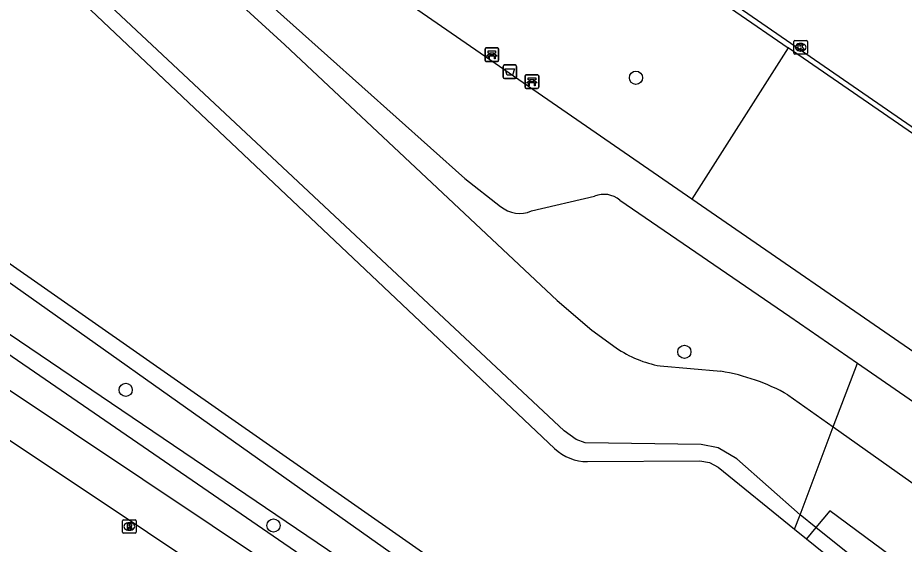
# Model space of a CAD drawing. Extents: x 162812 to 163818, y 381639 to 382470.
# Drawn here: x 163219.3 to 163284.9, y 381864.8 to 381903.8 of the extents above; entities that cross this region are included whole.
import ezdxf

# ---------------------------------------------------------------- set-up
doc = ezdxf.new("R2010")
doc.units = 0
for name, color, linetype in [('IMGEO_Afvalbak', 7, 'Continuous'), ('IMGEO_Bank', 7, 'Continuous'), ('IMGEO_Boom', 7, 'Continuous'), ('IMGEO_Groenvoorziening', 7, 'Continuous'), ('IMGEO_Kolk', 7, 'Continuous'), ('IMGEO_Meer_plas_ven_vijver', 7, 'Continuous'), ('IMGEO_Oever', 7, 'Continuous'), ('IMGEO_Rijbaan_lokaal_gesloten', 7, 'Continuous'), ('IMGEO_Rijbaan_lokaal_open', 7, 'Continuous'), ('IMGEO_Rioolput', 7, 'Continuous'), ('IMGEO_Voetpad_gesloten', 7, 'Continuous')]:
    doc.layers.add(name, color=color, linetype=linetype)

msp = doc.modelspace()

# ---------------------------------------------------------------- linework, layer by layer
at = {"layer": 'IMGEO_Afvalbak'}
for p, q in [((163255.242, 381899.431), (163255.242, 381900.231)), ((163255.242, 381900.231), (163255.242, 381899.431)), ((163255.342, 381900.331), (163256.132, 381900.331)), ((163256.132, 381900.331), (163255.342, 381900.331)), ((163256.232, 381900.231), (163256.232, 381899.431)), ((163256.232, 381899.431), (163256.232, 381900.231)), ((163256.132, 381899.331), (163255.342, 381899.331)), ((163255.342, 381899.331), (163256.132, 381899.331))]:
    msp.add_line(p, q, dxfattribs=at)
msp.add_lwpolyline([(163255.385, 381900.045), (163256.089, 381900.045), (163255.94, 381899.575), (163255.534, 381899.575), (163255.385, 381900.045)], dxfattribs=at)
for centre, start, end in [((163255.342, 381900.231), 90, 180), ((163255.342, 381900.231), 90, 180), ((163256.132, 381900.231), 0, 90), ((163256.132, 381900.231), 360, 90), ((163255.342, 381899.431), 180, 270), ((163255.342, 381899.431), 180, 270), ((163256.132, 381899.431), 270, 0), ((163256.132, 381899.431), 270, 0)]:
    msp.add_arc(centre, 0.1, start, end, dxfattribs=at)
at = {"layer": 'IMGEO_Bank'}
for p, q in [((163253.913, 381900.672), (163253.913, 381901.513)), ((163253.913, 381901.513), (163253.913, 381900.672)), ((163253.988, 381901.597), (163254.829, 381901.597)), ((163254.829, 381901.597), (163253.988, 381901.597)), ((163254.913, 381901.522), (163254.913, 381900.681)), ((163254.913, 381900.681), (163254.913, 381901.522)), ((163254.61, 381900.995), (163254.217, 381900.995)), ((163254.222, 381901.103), (163254.222, 381901.209)), ((163254.266, 381901.209), (163254.266, 381901.103)), ((163254.554, 381901.215), (163254.272, 381901.215)), ((163254.272, 381901.097), (163254.554, 381901.097)), ((163254.56, 381901.103), (163254.56, 381901.209)), ((163254.604, 381901.209), (163254.604, 381901.103)), ((163254.838, 381900.597), (163253.997, 381900.597)), ((163253.997, 381900.597), (163254.838, 381900.597)), ((163256.878, 381898.677), (163256.878, 381899.518)), ((163256.878, 381899.518), (163256.878, 381898.677)), ((163256.953, 381899.602), (163257.794, 381899.602)), ((163257.794, 381899.602), (163256.953, 381899.602)), ((163257.878, 381899.527), (163257.878, 381898.686)), ((163257.878, 381898.686), (163257.878, 381899.527)), ((163257.575, 381899), (163257.182, 381899)), ((163257.187, 381899.108), (163257.187, 381899.214)), ((163257.231, 381899.214), (163257.231, 381899.108)), ((163257.519, 381899.22), (163257.237, 381899.22)), ((163257.237, 381899.102), (163257.519, 381899.102)), ((163257.525, 381899.108), (163257.525, 381899.214)), ((163257.569, 381899.214), (163257.569, 381899.108)), ((163257.803, 381898.602), (163256.962, 381898.602)), ((163256.962, 381898.602), (163257.803, 381898.602))]:
    msp.add_line(p, q, dxfattribs=at)
for points in [[(163254.16, 381900.995), (163254.018, 381900.995), (163254.13, 381901.097), (163254.216, 381901.097)], [(163254.216, 381901.215), (163254.13, 381901.215), (163254.13, 381901.376), (163254.693, 381901.376), (163254.693, 381901.215), (163254.61, 381901.215)], [(163254.21, 381900.988), (163254.21, 381900.781), (163254.167, 381900.781), (163254.167, 381900.988)], [(163254.61, 381901.097), (163254.693, 381901.097), (163254.805, 381900.995), (163254.666, 381900.995)], [(163254.66, 381900.988), (163254.66, 381900.781), (163254.616, 381900.781), (163254.616, 381900.988)], [(163257.125, 381899), (163256.983, 381899), (163257.095, 381899.102), (163257.181, 381899.102)], [(163257.181, 381899.22), (163257.095, 381899.22), (163257.095, 381899.381), (163257.658, 381899.381), (163257.658, 381899.22), (163257.575, 381899.22)], [(163257.175, 381898.993), (163257.175, 381898.786), (163257.132, 381898.786), (163257.132, 381898.993)], [(163257.575, 381899.102), (163257.658, 381899.102), (163257.77, 381899), (163257.631, 381899)], [(163257.625, 381898.993), (163257.625, 381898.786), (163257.581, 381898.786), (163257.581, 381898.993)]]:
    msp.add_lwpolyline(points, dxfattribs=at)
for centre, radius, start, end in [((163253.991, 381901.519), 0.0779, 92.4484, 184.28452), ((163253.991, 381901.519), 0.0779, 92.4484, 184.28452), ((163254.835, 381901.519), 0.0779, 2.4484, 94.28452), ((163254.835, 381901.519), 0.0779, 2.4484, 94.28452), ((163254.16, 381900.988), 0.00671, 2.89567, 87.10433), ((163254.217, 381900.988), 0.00671, 92.89567, 177.10433), ((163254.215, 381901.208), 0.00671, 2.89567, 87.10433), ((163254.215, 381901.104), 0.00671, 272.89567, 357.10433), ((163254.272, 381901.208), 0.00671, 92.89567, 177.10433), ((163254.272, 381901.104), 0.00671, 182.89567, 267.10433), ((163254.554, 381901.208), 0.00671, 2.89567, 87.10433), ((163254.554, 381901.104), 0.00671, 272.89567, 357.10433), ((163254.611, 381901.208), 0.00671, 92.89567, 177.10433), ((163254.611, 381901.104), 0.00671, 182.89567, 267.10433), ((163254.609, 381900.988), 0.00671, 2.89567, 87.10433), ((163254.666, 381900.988), 0.00671, 92.89567, 177.10433), ((163253.991, 381900.675), 0.0779, 182.4484, 274.28452), ((163253.991, 381900.675), 0.0779, 182.4484, 274.28452), ((163254.835, 381900.675), 0.0779, 272.4484, 4.28452), ((163254.835, 381900.675), 0.0779, 272.4484, 4.28452), ((163256.956, 381899.524), 0.0779, 92.4484, 184.28452), ((163256.956, 381899.524), 0.0779, 92.4484, 184.28452), ((163257.8, 381899.524), 0.0779, 2.4484, 94.28452), ((163257.8, 381899.524), 0.0779, 2.4484, 94.28452), ((163257.125, 381898.993), 0.00671, 2.89567, 87.10433), ((163257.182, 381898.993), 0.00671, 92.89567, 177.10433), ((163257.18, 381899.213), 0.00671, 2.89567, 87.10433), ((163257.18, 381899.109), 0.00671, 272.89567, 357.10433), ((163257.237, 381899.213), 0.00671, 92.89567, 177.10433), ((163257.237, 381899.109), 0.00671, 182.89567, 267.10433), ((163257.519, 381899.213), 0.00671, 2.89567, 87.10433), ((163257.519, 381899.109), 0.00671, 272.89567, 357.10433), ((163257.576, 381899.213), 0.00671, 92.89567, 177.10433), ((163257.576, 381899.109), 0.00671, 182.89567, 267.10433), ((163257.574, 381898.993), 0.00671, 2.89567, 87.10433), ((163257.631, 381898.993), 0.00671, 92.89567, 177.10433), ((163256.956, 381898.68), 0.0779, 182.4484, 274.28452), ((163256.956, 381898.68), 0.0779, 182.4484, 274.28452), ((163257.8, 381898.68), 0.0779, 272.4484, 4.28452), ((163257.8, 381898.68), 0.0779, 272.4484, 4.28452)]:
    msp.add_arc(centre, radius, start, end, dxfattribs=at)
at = {"layer": 'IMGEO_Boom'}
for centre in [(163265.08, 381899.386), (163268.664, 381879.09), (163227.306, 381876.273), (163238.241, 381866.234)]:
    msp.add_circle(centre, 0.489, dxfattribs=at)
at = {"layer": 'IMGEO_Groenvoorziening'}
for points in [[(163226.313, 381913.527), (163239.096, 381901.825), (163259.243, 381882.902), (163261.814, 381880.694), (163263.61, 381879.384)], [(163277.225, 381867.027), (163272.536, 381871.176), (163271.162, 381871.996), (163269.911, 381872.242), (163261.317, 381872.365), (163260.65, 381872.595), (163259.753, 381873.255), (163221.136, 381909.426)], [(163276.348, 381901.602), (163269.21, 381890.392)], [(163197.789, 381898.961), (163212.417, 381888.666), (163243.156, 381866.9), (163273.553, 381845.377), (163274.112, 381843.468), (163277.909, 381830.497), (163283.978, 381807.018), (163285.961, 381802.543), (163291.282, 381784.749)], [(163271.044, 381841.687), (163270.786, 381842.627), (163270.413, 381843.741), (163269.715, 381845.072), (163268.726, 381846.288), (163267.35, 381847.422), (163195.096, 381896.365)], [(163267.629, 381845.229), (163199.153, 381892.278), (163196.877, 381894.284), (163195.231, 381896.071)], [(163266.866, 381878.046), (163271.365, 381877.651)], [(163279.685, 381873.538), (163281.469, 381878.258)], [(163276.332, 381875.91), (163279.685, 381873.538)], [(163277.225, 381867.027), (163279.685, 381873.538)], [(163279.685, 381873.538), (163290.178, 381866.115), (163314.756, 381847.403)], [(163278.399, 381866.087), (163277.225, 381867.027)], [(163312.421, 381837.696), (163313.545, 381838.497), (163312.989, 381840.11), (163311.431, 381841.167), (163307.149, 381844.17), (163303.645, 381846.395), (163301.865, 381847.73), (163300.141, 381849.621), (163297.638, 381851.678), (163295.581, 381853.848), (163293.69, 381855.572), (163292.243, 381857.407), (163288.462, 381860.633), (163279.424, 381867.321), (163278.399, 381866.087)], [(163312.421, 381837.696), (163311.602, 381838.868), (163308.574, 381841.318), (163303.676, 381845.28), (163295.424, 381852.159), (163286.595, 381859.52), (163278.399, 381866.087)]]:
    msp.add_lwpolyline(points, dxfattribs=at)
for centre, radius, start, end in [((163268.405, 381886.423), 8.517, 235.73439, 259.58679), ((163268.891, 381862.636), 15.217, 60.7249, 80.6426)]:
    msp.add_arc(centre, radius, start, end, dxfattribs=at)
at = {"layer": 'IMGEO_Kolk'}
for p, q in [((163276.852, 381902.142), (163277.704, 381902.142)), ((163276.777, 381901.216), (163276.777, 381902.068)), ((163277.265, 381901.922), (163277.29, 381901.922)), ((163277.778, 381902.068), (163277.778, 381901.216)), ((163277.704, 381901.142), (163276.852, 381901.142)), ((163277.288, 381901.362), (163277.263, 381901.362))]:
    msp.add_line(p, q, dxfattribs=at)
for points in [[(163276.852, 381902.142), (163277.704, 381902.142)], [(163276.777, 381901.216), (163276.777, 381902.068)], [(163277.098, 381901.842), (163277.221, 381901.842), (163277.221, 381901.691), (163277.351, 381901.842), (163277.515, 381901.842), (163277.369, 381901.691), (163277.522, 381901.442), (163277.37, 381901.442), (163277.285, 381901.606), (163277.221, 381901.539), (163277.221, 381901.442), (163277.098, 381901.442), (163277.098, 381901.842)], [(163277.778, 381902.068), (163277.778, 381901.216)], [(163277.704, 381901.142), (163276.852, 381901.142)]]:
    msp.add_lwpolyline(points, dxfattribs=at)
for centre, start, end in [((163276.854, 381902.066), 91.55205, 178.44795), ((163276.854, 381902.066), 91.55205, 178.44795), ((163277.702, 381902.066), 1.55205, 88.44795), ((163277.702, 381902.066), 1.55205, 88.44795), ((163276.854, 381901.218), 181.55205, 268.44795), ((163276.854, 381901.218), 181.55205, 268.44795), ((163277.702, 381901.218), 271.55205, 358.44795), ((163277.702, 381901.218), 271.55205, 358.44795)]:
    msp.add_arc(centre, 0.0765, start, end, dxfattribs=at)
for centre, major_axis, ratio, start_param, end_param in [((163277.264, 381901.642), (-0.387, 0.002), 0.722429, 4.712389, 7.853982), ((163277.289, 381901.642), (-0.39, 0.002), 0.717154, 1.570796, 4.712389)]:
    msp.add_ellipse(centre, major_axis=major_axis, ratio=ratio, start_param=start_param, end_param=end_param, dxfattribs=at)
at = {"layer": 'IMGEO_Meer_plas_ven_vijver'}
for points in [[(163220.2, 381908.685), (163259.056, 381871.934)], [(163274.042, 381846.915), (163198.552, 381899.697)], [(163261.496, 381870.97), (163269.81, 381871.019), (163270.524, 381870.9), (163271.157, 381870.55), (163276.826, 381865.97)], [(163276.826, 381865.97), (163277.709, 381865.257)], [(163277.709, 381865.257), (163310.578, 381838.706)]]:
    msp.add_lwpolyline(points, dxfattribs=at)
msp.add_arc((163261.476, 381874.489), 3.519, 226.55288, 270.33096, dxfattribs=at)
at = {"layer": 'IMGEO_Oever'}
for points in [[(163276.826, 381865.97), (163277.225, 381867.027)], [(163278.399, 381866.087), (163277.709, 381865.257)]]:
    msp.add_lwpolyline(points, dxfattribs=at)
at = {"layer": 'IMGEO_Rijbaan_lokaal_gesloten'}
msp.add_lwpolyline([(163266.914, 381908.622), (163295.088, 381889.16)], dxfattribs=at)
at = {"layer": 'IMGEO_Rijbaan_lokaal_open'}
for points in [[(163256.97, 381914.946), (163276.348, 381901.602)], [(163310.399, 381878.067), (163306.85, 381880.597), (163294.84, 381888.868), (163276.348, 381901.602)]]:
    msp.add_lwpolyline(points, dxfattribs=at)
at = {"layer": 'IMGEO_Rioolput'}
for p, q in [((163227.07, 381865.733), (163227.07, 381866.585)), ((163227.145, 381866.659), (163227.997, 381866.659)), ((163227.558, 381866.439), (163227.583, 381866.439)), ((163228.071, 381866.585), (163228.071, 381865.733)), ((163227.997, 381865.659), (163227.145, 381865.659)), ((163227.581, 381865.879), (163227.556, 381865.879))]:
    msp.add_line(p, q, dxfattribs=at)
for points in [[(163227.07, 381865.733), (163227.07, 381866.585)], [(163227.145, 381866.659), (163227.997, 381866.659)], [(163227.659, 381866.357), (163227.407, 381866.359), (163227.407, 381865.959)], [(163227.407, 381865.959), (163227.531, 381865.959), (163227.531, 381866.121), (163227.542, 381866.121)], [(163227.585, 381866.278), (163227.531, 381866.278), (163227.531, 381866.197)], [(163227.531, 381866.197), (163227.583, 381866.197)], [(163227.589, 381866.092), (163227.66, 381865.959), (163227.8, 381865.959), (163227.735, 381866.085)], [(163228.071, 381866.585), (163228.071, 381865.733)], [(163227.997, 381865.659), (163227.145, 381865.659)]]:
    msp.add_lwpolyline(points, dxfattribs=at)
for centre, radius, start, end in [((163227.147, 381866.583), 0.0765, 91.55205, 178.44795), ((163227.147, 381866.583), 0.0765, 91.55205, 178.44795), ((163227.541, 381866.068), 0.0533, 26.02933, 88.69889), ((163227.567, 381866.386), 0.19, 274.7715, 282.96867), ((163227.591, 381866.182), 0.0964, 77.00612, 93.18647), ((163227.605, 381866.239), 0.0378, 276.66336, 79.67722), ((163227.658, 381866.247), 0.109, 350.36119, 89.41601), ((163227.656, 381866.247), 0.112, 277.58423, 350.98172), ((163227.64, 381866.032), 0.108, 29.51342, 73.79051), ((163227.995, 381866.583), 0.0765, 1.55205, 88.44795), ((163227.995, 381866.583), 0.0765, 1.55205, 88.44795), ((163227.147, 381865.735), 0.0765, 181.55205, 268.44795), ((163227.147, 381865.735), 0.0765, 181.55205, 268.44795), ((163227.995, 381865.735), 0.0765, 271.55205, 358.44795), ((163227.995, 381865.735), 0.0765, 271.55205, 358.44795)]:
    msp.add_arc(centre, radius, start, end, dxfattribs=at)
for centre, major_axis, ratio, start_param, end_param in [((163227.557, 381866.159), (-0.387, 0.002), 0.722429, 4.712389, 7.853982), ((163227.582, 381866.159), (-0.39, 0.002), 0.717154, 1.570796, 4.712389)]:
    msp.add_ellipse(centre, major_axis=major_axis, ratio=ratio, start_param=start_param, end_param=end_param, dxfattribs=at)
at = {"layer": 'IMGEO_Voetpad_gesloten'}
for points in [[(163269.21, 381890.392), (163248.206, 381904.875), (163255.551, 381913.315), (163256.97, 381914.946)], [(163227.401, 381914.389), (163234.624, 381907.833), (163252.421, 381891.921), (163255.061, 381889.85)], [(163264.586, 381845.57), (163192.536, 381893.691)], [(163191.964, 381890.39), (163207.382, 381880.104), (163250.442, 381851.375), (163256.632, 381847.245), (163262.948, 381842.916)], [(163257.353, 381889.52), (163262.013, 381890.618)], [(163263.88, 381890.315), (163276.462, 381881.713), (163281.469, 381878.258)], [(163304.295, 381866.201), (163269.21, 381890.392)], [(163281.469, 381878.258), (163340.759, 381837.344)]]:
    msp.add_lwpolyline(points, dxfattribs=at)
for centre, radius, start, end in [((163262.701, 381888.952), 1.802, 49.13205, 112.43135), ((163256.477, 381891.564), 2.223, 230.42332, 293.19051)]:
    msp.add_arc(centre, radius, start, end, dxfattribs=at)

doc.saveas('drawing.dxf')
